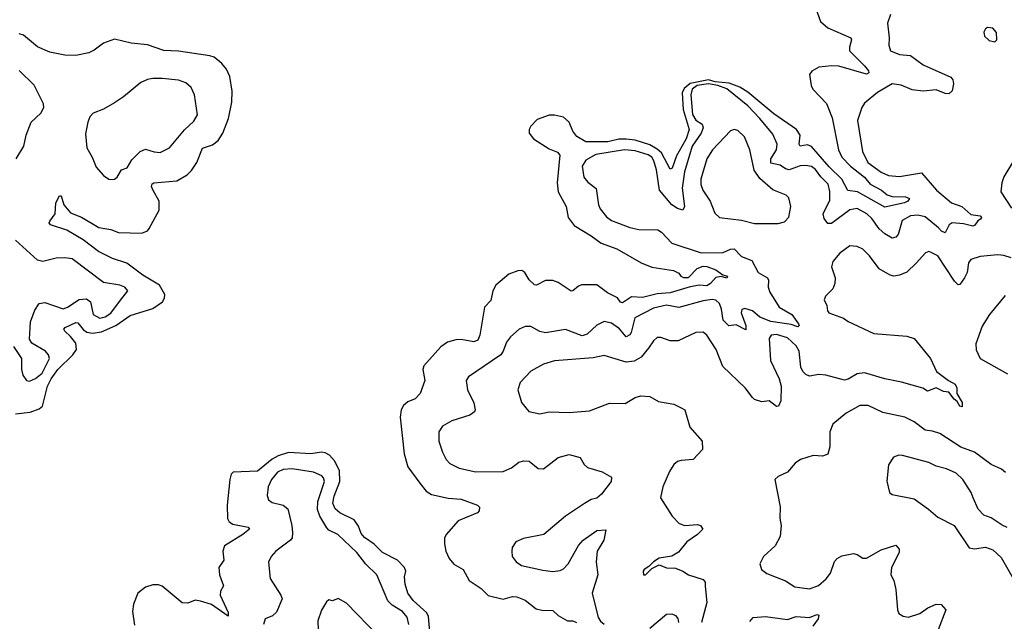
# Model space of a CAD drawing. Extents: x 2199565 to 2323334, y 894172 to 1018966.
# Tile 403 of 440: x 2291059 to 2296427, y 999322 to 1002604. Entities that reach past the tile are written whole.
import ezdxf

# ---------------------------------------------------------------- set-up
doc = ezdxf.new("R2010")
doc.units = 0

msp = doc.modelspace()

# ---------------------------------------------------------------- linework, layer by layer
at = {"layer": '0CON10XD'}
for points in [[(2295399.5, 1002665), (2295425, 1002594.8), (2295465, 1002559.5), (2295590.6, 1002505), (2295594.5, 1002495), (2295582.9, 1002455), (2295583.8, 1002435), (2295665, 1002352.3), (2295687.5, 1002325), (2295688.6, 1002315), (2295675, 1002306.5), (2295525, 1002350.7), (2295485, 1002353.1), (2295415, 1002344.4), (2295377, 1002323), (2295364.5, 1002305), (2295374.5, 1002245.5), (2295383.9, 1002225), (2295456.9, 1002146.9), (2295489.3, 1002069.3), (2295523.8, 1001895), (2295542.2, 1001855), (2295589.1, 1001805), (2295665, 1001745.2), (2295695, 1001707.6), (2295756.8, 1001675), (2295789.2, 1001649.2), (2295815, 1001638.9), (2295888.1, 1001638.1), (2295909.4, 1001629.4), (2295900.6, 1001615), (2295882.5, 1001605), (2295775, 1001581.4), (2295627.5, 1001665), (2295573.3, 1001673.2), (2295542.2, 1001735), (2295471.9, 1001801.9), (2295375, 1001912.9), (2295355, 1001921.2), (2295314.3, 1001915), (2295308.9, 1001925), (2295313.9, 1001975), (2295295, 1002004.7), (2295170.3, 1002090.3), (2295029.4, 1002209.4), (2294985.6, 1002235.6), (2294927.5, 1002257.6), (2294850.6, 1002265), (2294815, 1002275.9), (2294715, 1002256.1), (2294681.5, 1002228.5), (2294670.8, 1002205), (2294676.8, 1002115), (2294708.8, 1002005), (2294692.5, 1001955), (2294639.2, 1001860.8), (2294616, 1001794), (2294605, 1001789.4), (2294557.3, 1001877.3), (2294535, 1001898.2), (2294495, 1001920.6), (2294415, 1001946.3), (2294365, 1001953.3), (2294325, 1001951.8), (2294265, 1001938), (2294145, 1001937.7), (2294096.9, 1001966.9), (2294075, 1001995.9), (2294055, 1002045.9), (2294023, 1002073), (2293975, 1002083.9), (2293945, 1002083.3), (2293880.3, 1002059.7), (2293845, 1002022.8), (2293836, 1002005), (2293836.1, 1001985), (2293860.6, 1001955), (2293945, 1001899.4), (2293991.2, 1001881.2), (2294004.2, 1001865), (2293988.8, 1001715), (2293994.1, 1001665), (2294038.5, 1001585), (2294048.9, 1001525), (2294081.5, 1001481.5)], [(2295807.2, 1002632.8), (2295790, 1002585), (2295800, 1002505), (2295796.9, 1002465), (2295806, 1002435), (2295855, 1002414.5), (2295915, 1002408.1), (2295985, 1002357.8), (2296135, 1002290.8), (2296146.7, 1002276.7), (2296150, 1002255), (2296143.4, 1002216.6), (2296125, 1002200), (2296105, 1002201.8), (2296055, 1002221.5), (2295985, 1002213.9), (2295925, 1002221.9), (2295865, 1002247.4), (2295815, 1002254.7), (2295735, 1002207.3), (2295665, 1002149.2), (2295650, 1002125), (2295626.7, 1002055), (2295654.7, 1001885), (2295683.1, 1001825), (2295755, 1001771.5), (2295795, 1001753.5), (2295855, 1001748.6), (2295975, 1001768.1), (2296057.5, 1001675), (2296139.1, 1001605), (2296195, 1001585.4), (2296245, 1001542), (2296296.4, 1001535), (2296303.6, 1001525), (2296298.1, 1001515), (2296282.8, 1001507.2), (2296266.5, 1001483.5), (2296255, 1001477.2), (2296205, 1001490.8), (2296143.4, 1001496.6), (2296126, 1001485), (2296105, 1001441.9), (2296085, 1001451.3), (2296068.3, 1001468.3), (2295995, 1001528), (2295955, 1001537.3), (2295915, 1001533.3), (2295870.6, 1001509.4), (2295848, 1001432), (2295835, 1001417.1), (2295815, 1001413.1), (2295775.7, 1001435), (2295745, 1001463.3), (2295705, 1001518.7), (2295677.7, 1001545), (2295625, 1001573.9), (2295585, 1001566.1), (2295485, 1001492.2), (2295465, 1001492.5), (2295445, 1001520), (2295440, 1001545), (2295475, 1001620), (2295476.4, 1001666.4), (2295466.6, 1001706.6), (2295426.2, 1001746.2), (2295397.8, 1001787.8), (2295375, 1001802.6), (2295345, 1001809.1), (2295315, 1001807.3), (2295255, 1001785.2), (2295235, 1001790.5), (2295205, 1001810.7), (2295155, 1001821.8), (2295154.7, 1001845), (2295185.3, 1001895), (2295188.9, 1001925), (2295165, 1001980), (2295094.8, 1002064.8)], [(2296375, 1002483.8), (2296385.8, 1002495), (2296384.4, 1002535), (2296365, 1002558.9), (2296335, 1002561.9), (2296324.3, 1002555), (2296315, 1002536.7), (2296319.4, 1002515), (2296345, 1002491.4), (2296375, 1002483.8)], [(2291035, 1000454.5), (2291115, 1000463.5), (2291165, 1000481.2), (2291182.1, 1000495), (2291210.6, 1000605), (2291229.9, 1000645), (2291267, 1000695), (2291347.5, 1000775), (2291367.9, 1000805), (2291365, 1000838.9), (2291336.2, 1000876.2), (2291304.4, 1000905), (2291300, 1000915), (2291305.7, 1000925), (2291365, 1000952.5), (2291375, 1000950), (2291404.4, 1000914.4), (2291425, 1000899.7), (2291455, 1000894.2), (2291505, 1000901.5), (2291582.4, 1000935), (2291660.4, 1000989.6), (2291785, 1001028.7), (2291837.5, 1001065), (2291848.8, 1001085), (2291850, 1001105), (2291820.5, 1001155), (2291729.7, 1001209.7), (2291643.3, 1001275), (2291565, 1001300.7), (2291488.7, 1001338.7), (2291405, 1001402.4), (2291315, 1001456.2), (2291226.2, 1001485), (2291220, 1001495), (2291222.5, 1001505), (2291251.5, 1001545), (2291255.7, 1001605), (2291275, 1001642.5), (2291285, 1001642.5), (2291299.5, 1001595), (2291335, 1001550.4), (2291395, 1001527.3), (2291490.8, 1001470.8), (2291555, 1001458.9), (2291597, 1001443), (2291725, 1001440.4), (2291755, 1001453.1), (2291765, 1001464.2), (2291819.6, 1001565), (2291819.2, 1001615), (2291784.3, 1001675.7), (2291776.9, 1001695), (2291780.5, 1001709.5), (2291790, 1001715), (2291915, 1001725.9), (2291971.3, 1001758.7), (2291995, 1001781.5), (2292024.7, 1001825), (2292055, 1001903.5), (2292109, 1001921), (2292140, 1001945), (2292165.4, 1001985), (2292196.2, 1002065), (2292215.6, 1002155), (2292217.5, 1002215), (2292204.5, 1002295), (2292186.4, 1002335), (2292160.6, 1002365), (2292119.3, 1002399.3), (2292095, 1002407.9), (2291925, 1002432.4), (2291845, 1002436.2), (2291755, 1002467.6), (2291666.9, 1002476.9), (2291575, 1002497.3), (2291515, 1002476.9), (2291465, 1002438.6), (2291435, 1002424.3), (2291365, 1002408.5), (2291305, 1002410.9), (2291222.5, 1002427.5), (2291155, 1002456), (2291079.1, 1002519.1), (2291055, 1002526.7)], [(2291038.6, 1001845), (2291081.4, 1001915), (2291093.1, 1001975), (2291120.8, 1002045), (2291173.3, 1002095), (2291190, 1002125), (2291187.5, 1002145), (2291168.8, 1002185), (2291136.8, 1002246.8), (2291055, 1002326.2)], [(2291568.3, 1001731.7), (2291575, 1001733.3), (2291590, 1001745), (2291613.8, 1001785), (2291645, 1001796.2), (2291669.6, 1001840.4), (2291715, 1001885.6), (2291745, 1001897.1), (2291792.4, 1001882.4), (2291825, 1001880), (2291874.6, 1001905.4), (2291956.4, 1002003.6), (2292008.9, 1002051.1), (2292027.5, 1002085), (2292011.9, 1002195), (2291993.6, 1002233.6), (2291965, 1002260), (2291925, 1002274.4), (2291835.9, 1002284.1), (2291785, 1002284.2), (2291755, 1002277.5), (2291718.3, 1002261.7), (2291625, 1002184), (2291575, 1002150.8), (2291515, 1002116), (2291460, 1002095), (2291441.2, 1002075), (2291430, 1002045), (2291417.7, 1001982.3), (2291424.2, 1001905), (2291454.2, 1001855), (2291475, 1001798.8), (2291515, 1001753.8), (2291544.1, 1001734.1), (2291568.3, 1001731.7)], [(2295094.8, 1002064.8), (2295028.4, 1002135), (2294915, 1002227), (2294865.2, 1002245), (2294815, 1002253.7), (2294753.4, 1002245), (2294725.2, 1002225), (2294718.6, 1002195), (2294726.5, 1002086.5), (2294745, 1002055.8), (2294780.3, 1002035), (2294784.4, 1002015), (2294774.8, 1001985), (2294725.2, 1001915), (2294682.6, 1001775), (2294671.5, 1001685), (2294683.1, 1001585), (2294675, 1001565.6), (2294645, 1001574.2), (2294614.8, 1001594.8), (2294547.5, 1001675), (2294530.2, 1001785), (2294516.9, 1001835), (2294504.8, 1001855), (2294485, 1001867.1), (2294415, 1001888.6), (2294356.6, 1001893.4), (2294200.4, 1001869.6), (2294145, 1001838.6), (2294125.6, 1001805), (2294134.6, 1001744.6), (2294157.2, 1001717.2), (2294202.5, 1001682.5), (2294214.1, 1001594.1), (2294223, 1001573), (2294258, 1001528), (2294285, 1001507.9), (2294385, 1001469.6), (2294435, 1001459.6), (2294537.6, 1001457.6), (2294558.1, 1001445), (2294614, 1001385), (2294775, 1001331.6), (2294895, 1001334.1), (2294935, 1001352.5), (2294955, 1001354.3), (2294995, 1001312.2), (2295050.4, 1001290.4), (2295086, 1001225), (2295136.2, 1001195), (2295142.3, 1001182.3), (2295138.9, 1001145), (2295148.5, 1001118.5), (2295199.5, 1001035), (2295267.8, 1000995), (2295305.5, 1000945), (2295308.1, 1000935), (2295302, 1000928), (2295265, 1000940.5), (2295155, 1000956.9), (2295095, 1000982), (2295053.8, 1001015), (2295011.7, 1001028.3), (2294996.2, 1001023.8), (2294991.7, 1001005), (2295018.6, 1000935), (2295017.8, 1000912.2), (2294965, 1000939.7), (2294925, 1000933.3), (2294894.2, 1000965), (2294886, 1001025), (2294875, 1001055.6), (2294855, 1001073.5), (2294835, 1001077.7), (2294785, 1001069.7), (2294653.1, 1001033.1), (2294585, 1001045.9), (2294515, 1001030), (2294412.2, 1000977.8), (2294392.1, 1000897.9), (2294384.5, 1000885), (2294365, 1000873.8), (2294328.2, 1000918.2), (2294285, 1000947.7), (2294245, 1000957.1), (2294205, 1000937.1), (2294152.1, 1000887.9), (2294125, 1000879.2), (2294035, 1000913.1), (2293925, 1000895.5), (2293895, 1000903.6), (2293845, 1000930.8), (2293815, 1000930.8), (2293781.2, 1000915), (2293735, 1000874.2), (2293712.2, 1000845), (2293694.5, 1000795), (2293681.1, 1000775), (2293505, 1000656.2), (2293492.9, 1000635), (2293499.4, 1000585), (2293535, 1000513.3), (2293541.4, 1000475), (2293537.5, 1000465), (2293513.6, 1000446.4), (2293413.9, 1000416.1), (2293363.6, 1000386.4), (2293344.2, 1000355), (2293344.3, 1000304.3), (2293364, 1000245), (2293384, 1000205), (2293403.6, 1000183.6), (2293455, 1000157.1), (2293546.4, 1000136.4), (2293695, 1000140), (2293740.5, 1000159.5), (2293780.2, 1000189.8), (2293807.9, 1000197.9), (2293835.6, 1000195.6), (2293885, 1000156), (2293915, 1000154.2), (2293994.6, 1000215.4), (2294055, 1000231.1), (2294115, 1000216), (2294137, 1000177), (2294155, 1000160.8), (2294235, 1000138), (2294285, 1000107.5), (2294284, 1000085), (2294231.2, 1000015), (2294205, 999994.2), (2294175, 999985.8), (2294138.8, 999965), (2294034.6, 999895.4), (2293915.8, 999795), (2293805, 999774.2), (2293764, 999755), (2293743.8, 999725), (2293741.2, 999705), (2293744, 999675), (2293765, 999646.2), (2293795, 999626), (2293910.3, 999600.3), (2293966.4, 999593.6), (2294005, 999598.6), (2294022.8, 999607.2), (2294048.5, 999635), (2294104.6, 999735), (2294130.6, 999765), (2294205, 999816.9), (2294255, 999820), (2294244.2, 999765), (2294206.9, 999705), (2294202.2, 999645), (2294210.9, 999575), (2294180.4, 999475), (2294213.3, 999343.3), (2294225, 999321.9), (2294245, 999306.7)], [(2295065, 1001492.9), (2295195, 1001493.1), (2295227.8, 1001502.2), (2295253, 1001527), (2295262.9, 1001585), (2295252.4, 1001632.4), (2295236.9, 1001646.9), (2295165, 1001676.4), (2295095, 1001737.5), (2295063.8, 1001783.8), (2295040.4, 1001895), (2295010, 1001965), (2294975, 1001999.2), (2294955, 1002004.3), (2294935, 1001998.6), (2294835.8, 1001894.2), (2294805, 1001845.6), (2294772.9, 1001735), (2294773.2, 1001705), (2294783.2, 1001675), (2294822.5, 1001615), (2294848.9, 1001548.9), (2294874.6, 1001524.6), (2294995, 1001511.1), (2295065, 1001492.9)], [(2296477.5, 1001835), (2296425, 1001747.5), (2296414, 1001715), (2296408.6, 1001665), (2296466.2, 1001576.2)], [(2294081.5, 1001481.5), (2294175, 1001425.3), (2294229.4, 1001385), (2294315, 1001354.7), (2294446.9, 1001276.9), (2294505, 1001254.5), (2294624, 1001235), (2294651.7, 1001221.7), (2294662.9, 1001205), (2294677.1, 1001197.1), (2294705, 1001197.3), (2294753.4, 1001246.6), (2294785, 1001259.4), (2294805, 1001258.4), (2294855, 1001240.2), (2294891.7, 1001211.7), (2294917.8, 1001205), (2294915, 1001194.6), (2294882.6, 1001202.6), (2294855, 1001197.3), (2294825, 1001164.7), (2294805, 1001152.5), (2294765, 1001155.2), (2294715, 1001146.8), (2294605, 1001113.4), (2294535, 1001109.3), (2294455, 1001089.3), (2294395, 1001092.8), (2294345, 1001059.2), (2294335, 1001063.5), (2294317.3, 1001087.3), (2294263.8, 1001113.8), (2294205, 1001157.7), (2294122.4, 1001157.6), (2294105, 1001150.6), (2294075, 1001124.2), (2294065, 1001123.1), (2293995, 1001170.9), (2293965, 1001181.8), (2293925, 1001180.9), (2293876.7, 1001155), (2293865, 1001156.9), (2293836.5, 1001185), (2293813.1, 1001225), (2293796.1, 1001236.1), (2293775, 1001234.5), (2293725, 1001215.5), (2293654.4, 1001155), (2293638.2, 1001125), (2293627.5, 1001072.5), (2293592.9, 1001035), (2293567.3, 1000882.7), (2293556.5, 1000855), (2293535, 1000846.1), (2293465, 1000859.6), (2293436.9, 1000856.9), (2293391.9, 1000845), (2293355, 1000819.3), (2293262.7, 1000715), (2293256.5, 1000695), (2293266.9, 1000635), (2293242.9, 1000565), (2293215, 1000535.6), (2293175, 1000519.4), (2293151.1, 1000498.9), (2293137.8, 1000475), (2293133.5, 1000435), (2293155.4, 1000235), (2293174.6, 1000165), (2293240, 1000075), (2293275, 1000031.9), (2293303.3, 1000013.3), (2293395, 999993.3), (2293465, 999988.1), (2293555.6, 999955.6), (2293566.2, 999945), (2293563.8, 999925), (2293555, 999913.8), (2293450.2, 999869.8), (2293384.4, 999795), (2293374.5, 999775), (2293374.6, 999745), (2293382.7, 999705), (2293401.1, 999665), (2293425, 999633.8), (2293475.7, 999605), (2293508.6, 999545), (2293575, 999501.5), (2293612.6, 999462.6), (2293695, 999443.1), (2293745, 999456.4), (2293770, 999455), (2293815, 999436.7), (2293875, 999390), (2293905, 999382.1), (2293965, 999380), (2293995, 999354), (2294045, 999324), (2294075, 999324), (2294094.5, 999314.5)], [(2291025, 1000821.2), (2291067.5, 1000755), (2291068.2, 1000695), (2291076.5, 1000665), (2291095, 1000635.7), (2291111.9, 1000631.9), (2291145, 1000646.9), (2291180.3, 1000675), (2291221.1, 1000755), (2291215.5, 1000775), (2291198.6, 1000795), (2291125, 1000838.8), (2291111.4, 1000861.4), (2291117.8, 1000955), (2291141.3, 1001018.7), (2291164.3, 1001055.7), (2291195, 1001062), (2291295, 1001027.3), (2291319.4, 1001035), (2291383, 1001077), (2291422, 1001082), (2291444.1, 1001065), (2291458.8, 1000995), (2291495.3, 1000975.3), (2291525, 1000982.6), (2291555, 1001002.8), (2291603.2, 1001066.8), (2291648.8, 1001125), (2291631.2, 1001145), (2291605, 1001155.5), (2291515, 1001169.5), (2291345, 1001300), (2291305, 1001305.4), (2291257.3, 1001302.7), (2291185, 1001285.5), (2291155, 1001291.8), (2291035, 1001402.2)], [(2296465.5, 1001304.5), (2296425, 1001318.4), (2296391.9, 1001321.9), (2296295, 1001312.9), (2296244.5, 1001295.5), (2296231.8, 1001278.2), (2296223.8, 1001225), (2296210.4, 1001195), (2296185, 1001159.2), (2296175, 1001157.1), (2296155, 1001176.9), (2296065.6, 1001315), (2296025, 1001335.7), (2296015, 1001338.6), (2295997.6, 1001332.4), (2295947.1, 1001275), (2295895, 1001227.5), (2295855, 1001209.5), (2295825, 1001204.5), (2295805, 1001209.6), (2295744.7, 1001244.7), (2295691.9, 1001315), (2295655, 1001352.5), (2295625, 1001367.5), (2295585, 1001370.6), (2295530, 1001330), (2295491.4, 1001285), (2295485.6, 1001255), (2295504.3, 1001195), (2295502.5, 1001165), (2295491.9, 1001135), (2295452.9, 1001095), (2295445.8, 1001075), (2295459.2, 1001045), (2295462.9, 1001015), (2295470.8, 1001005), (2295550.8, 1000975), (2295575, 1000956.9), (2295715, 1000892.9), (2295895, 1000876.7), (2295935.4, 1000865.4), (2296024.5, 1000755), (2296058.1, 1000685), (2296122.5, 1000635), (2296158.9, 1000615), (2296167.8, 1000595), (2296168.6, 1000565), (2296197.9, 1000515), (2296197.8, 1000492.2), (2296184.7, 1000494.7), (2296170.3, 1000520.3), (2296153.3, 1000533.3), (2296125, 1000572), (2296095, 1000576), (2296055, 1000595.6), (2296008.3, 1000578.3), (2295983.2, 1000593.2), (2295867.2, 1000627.2), (2295775, 1000644.5), (2295665, 1000677.3), (2295625, 1000671.5), (2295575, 1000643.1), (2295555, 1000637.9), (2295454.6, 1000665.4), (2295415, 1000669.2), (2295365, 1000659.5), (2295345, 1000667.8), (2295328.9, 1000685), (2295318.3, 1000708.3), (2295307.9, 1000795), (2295291.8, 1000825), (2295245, 1000868), (2295185, 1000885.8), (2295156.3, 1000883.7), (2295144.5, 1000865), (2295151.5, 1000745), (2295200.5, 1000645), (2295211.1, 1000605), (2295209.4, 1000525), (2295196.2, 1000495), (2295185, 1000493.8), (2295145, 1000523.8), (2295105, 1000518.8), (2295065, 1000532), (2295055, 1000542), (2295014.3, 1000595), (2294892.6, 1000712.6), (2294856.2, 1000805), (2294805, 1000882.5), (2294785, 1000898.6), (2294745, 1000898.1), (2294648.8, 1000851.2), (2294605, 1000851.9), (2294555, 1000870), (2294535, 1000869.4), (2294515, 1000852.5), (2294487.4, 1000812.6), (2294447.5, 1000762.5), (2294408.6, 1000741.4), (2294365, 1000736.4), (2294245, 1000772.2), (2294185, 1000758.8), (2293975, 1000743.5), (2293915.5, 1000724.5), (2293845, 1000685.8), (2293787.5, 1000625), (2293773.8, 1000585), (2293794, 1000515), (2293835, 1000466), (2293895, 1000452.9), (2293945, 1000464.2), (2294055, 1000460.6), (2294165, 1000469.5), (2294275, 1000512.2), (2294359.1, 1000510.9), (2294415, 1000543.1), (2294445, 1000551.4), (2294495, 1000547.5), (2294541.1, 1000521.1), (2294625, 1000506), (2294665, 1000486.7), (2294685.8, 1000475), (2294711.7, 1000381.7), (2294780, 1000305), (2294781.2, 1000258.8), (2294730, 1000205), (2294665, 1000200), (2294645, 1000193.5), (2294625, 1000176.9), (2294601.3, 1000138.7), (2294565.6, 1000055), (2294552.5, 999995), (2294616.2, 999895), (2294655, 999856.2), (2294685, 999844.6), (2294755, 999850.6), (2294770, 999845), (2294783.3, 999825), (2294754.2, 999795), (2294695.8, 999755), (2294650.5, 999699.5), (2294615, 999677.5), (2294545, 999666.7), (2294513.9, 999646.1), (2294489.3, 999620.7), (2294463.3, 999605), (2294457.5, 999595), (2294460, 999575), (2294470, 999575), (2294505, 999610), (2294545, 999630), (2294585, 999613.8), (2294635, 999611.2), (2294675, 999595.8), (2294705, 999574.4), (2294785, 999549.2), (2294795.5, 999535.5), (2294796.5, 999513.5), (2294804.4, 999425), (2294776.8, 999315)], [(2296431.1, 1001098.9), (2296346.7, 1000995), (2296307.1, 1000932.9), (2296271.9, 1000835), (2296273.2, 1000803.2), (2296295, 1000756.2), (2296445, 1000672.9)], [(2296434, 1000134), (2296412.3, 1000152.3), (2296355, 1000176.8), (2296265, 1000244.7), (2296191, 1000271), (2296075.9, 1000345.9), (2296035, 1000359.6), (2295995, 1000364.5), (2295935, 1000409.5), (2295885, 1000435.4), (2295765, 1000461.5), (2295685, 1000499.6), (2295639.4, 1000499.4), (2295565, 1000457.1), (2295492.2, 1000397.8), (2295475.8, 1000355), (2295476.6, 1000273.4), (2295465, 1000234), (2295435, 1000222.5), (2295385, 1000226), (2295315.7, 1000204.3), (2295286.7, 1000185), (2295245, 1000136.2), (2295195, 1000111.2), (2295176.7, 1000095), (2295204.2, 999945.8), (2295203.1, 999885), (2295211.4, 999845), (2295205.6, 999785), (2295177.1, 999732.9), (2295113.8, 999675), (2295093.3, 999635), (2295103.3, 999605), (2295132.1, 999582.1), (2295233.4, 999543.4), (2295285, 999510.6), (2295365, 999499.4), (2295413.7, 999516.3), (2295455, 999553.1), (2295479.6, 999585), (2295501.7, 999648.3), (2295515.3, 999664.7), (2295540.4, 999679.6), (2295605, 999691.8), (2295625, 999686.7), (2295655, 999666.9), (2295675, 999666.9), (2295755, 999711.9), (2295835, 999737.5), (2295853.3, 999715), (2295853.6, 999696.4), (2295812.5, 999615), (2295808, 999575), (2295824.2, 999545), (2295835.7, 999495), (2295844.4, 999385), (2295851.4, 999365), (2295875, 999349.2), (2295905.6, 999344.4), (2295966.3, 999363.7), (2296010, 999395), (2296055, 999415.7), (2296083.6, 999413.6), (2296107.5, 999385), (2296066.9, 999275)], [(2293296.4, 999245), (2293287.7, 999347.7), (2293278.3, 999368.3), (2293204.5, 999434.5), (2293174.5, 999475), (2293159.8, 999525), (2293157.2, 999565), (2293163.8, 999595), (2293156.8, 999615), (2293119.2, 999655), (2293037.1, 999697.2), (2292992, 999742), (2292938.4, 999778.4), (2292920.6, 999800.6), (2292905, 999840.9), (2292882.7, 999875), (2292805, 999914), (2292779.1, 999935), (2292766.5, 999966.5), (2292773.4, 1000005), (2292804.5, 1000085), (2292802.2, 1000145), (2292775, 1000197.9), (2292747.5, 1000227.5), (2292725, 1000241.6), (2292705, 1000244.7), (2292645.2, 1000234.8), (2292525, 1000243.3), (2292468.4, 1000225), (2292435, 1000205.9), (2292355, 1000141), (2292223.1, 1000135), (2292212, 1000125), (2292204.1, 1000095.9), (2292190.3, 999955), (2292192.4, 999882.4), (2292201.2, 999865), (2292221, 999851), (2292305, 999836.1), (2292310.8, 999825), (2292275, 999794.6), (2292175, 999733.3), (2292165.9, 999705), (2292170.8, 999655), (2292143.5, 999615), (2292148.5, 999575), (2292170, 999515), (2292153.4, 999486.6), (2292151.9, 999465), (2292195, 999370), (2292195, 999349.2), (2292105, 999412.5), (2292045, 999431.8), (2292015, 999437.7), (2291975, 999420), (2291945, 999423.1), (2291835, 999513.6), (2291815, 999521.6), (2291785, 999521.6), (2291745, 999508.8), (2291702.2, 999475), (2291679.7, 999415), (2291673.8, 999375), (2291685, 999300.8)], [(2296443.6, 999833.6), (2296415.6, 999845.6), (2296355, 999886.2), (2296315, 999900), (2296285, 999933.3), (2296257.1, 999995), (2296245.6, 1000025), (2296201.9, 1000095), (2296165, 1000130), (2296112.9, 1000152.9), (2296055, 1000168.9), (2296015, 1000189.1), (2295872.7, 1000227.3), (2295852.3, 1000227.7), (2295822.7, 1000217.3), (2295796, 1000175), (2295786.1, 1000086.1), (2295801.2, 1000025), (2295815, 1000013.8), (2295935, 999990.6), (2296014.3, 999934.3), (2296065, 999890), (2296153.3, 999845), (2296235, 999722.5), (2296265, 999716.7), (2296325, 999726.9), (2296365, 999710.8), (2296410.6, 999670.6), (2296475, 999555.8)], [(2293180.8, 999305), (2293170.7, 999345), (2293145, 999374.6), (2293089, 999409), (2293065, 999432.5), (2293005.5, 999575), (2292945, 999634.3), (2292897.7, 999697.7), (2292793.6, 999795), (2292745, 999819.7), (2292732.6, 999832.6), (2292695.8, 999895), (2292682.6, 999932.6), (2292684.2, 999975), (2292699.1, 1000019.1), (2292720, 1000085), (2292715.3, 1000105), (2292705.5, 1000115), (2292661.2, 1000135), (2292545, 1000154.1), (2292495, 1000150.3), (2292465, 1000136), (2292430.9, 1000095), (2292412.5, 1000055), (2292408.3, 1000008.3), (2292416, 999985), (2292435, 999970), (2292495.6, 999955.6), (2292520, 999935), (2292542.5, 999845), (2292546.5, 999805), (2292543.6, 999776.4), (2292535.6, 999765), (2292455, 999704.3), (2292429.4, 999675), (2292416, 999645), (2292424.5, 999555), (2292482.5, 999465), (2292488.9, 999445), (2292458.3, 999371.7), (2292437.6, 999352.4), (2292397.5, 999335), (2292388.5, 999305)], [(2293013.1, 999243.1), (2292840.3, 999420.3), (2292795, 999446.2), (2292765, 999433.3), (2292745, 999438.8), (2292732.1, 999427.9), (2292705, 999383.3), (2292684, 999325), (2292685.7, 999275.7)], [(2294495, 999284.6), (2294585, 999361.4), (2294615, 999362.5), (2294635, 999354.2), (2294647.4, 999337.4), (2294650, 999315)], [(2295040.2, 999319.8), (2295057.9, 999342.1), (2295125, 999348.5), (2295245, 999331.1), (2295292.2, 999347.8), (2295365, 999341.9), (2295405, 999359.2), (2295415.8, 999355.8), (2295412, 999335), (2295382.9, 999295)]]:
    msp.add_lwpolyline(points, dxfattribs=at)

doc.saveas('drawing.dxf')
